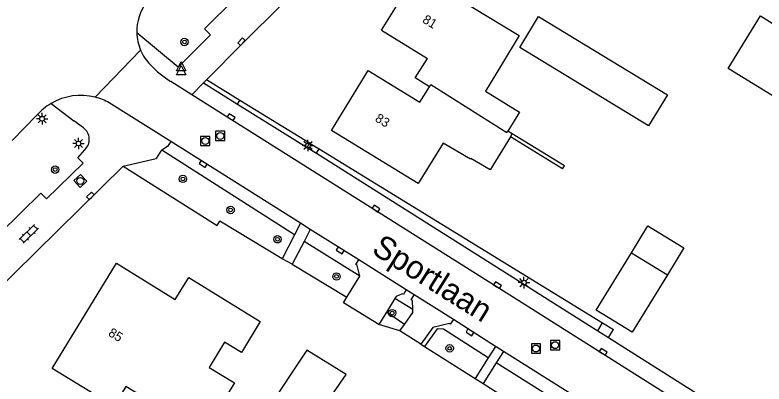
# Model space of a CAD drawing. Extents: x 136000 to 141000, y 400494 to 402006.
# Drawn here: x 138008.3 to 138089.2, y 401845.5 to 401885.4 of the extents above; entities that cross this region are included whole.
import ezdxf

# ---------------------------------------------------------------- set-up
doc = ezdxf.new("R2010")
doc.units = 0
for name, color, linetype in [('gg-afsc-erfafscheiding', 7, 'Continuous'), ('gg-afsc-muur', 7, 'Continuous'), ('gg-anno-huisnummerreeks BGT', 7, 'Continuous'), ('gg-anno-openbare ruimte label', 7, 'Continuous'), ('gg-bbg-bijgebouw', 7, 'Continuous'), ('gg-bbg-gedigitaliseerde bebouwing', 7, 'Continuous'), ('gg-bbg-gedigitaliseerde bijgebouw', 7, 'Continuous'), ('gg-bbg-hoofdgebouw', 7, 'Continuous'), ('gg-bbg-luifel en loopbrug', 7, 'Continuous'), ('gg-bbg-tussenscheiding', 7, 'Continuous'), ('gg-knt-verharding', 7, 'Continuous'), ('gg-knt-verharding nz', 7, 'Continuous'), ('gt-grn-groengrens', 7, 'Continuous'), ('gt-grn-vlakafsluiter', 7, 'Continuous'), ('gt-grn-weggrens', 7, 'Continuous'), ('gt-symb-boom', 7, 'Continuous'), ('gt-symb-klinker verharding', 7, 'Continuous'), ('gt-symb-kolk', 7, 'Continuous'), ('gt-symb-lichtmast', 7, 'Continuous'), ('gt-symb-rioolschacht', 7, 'Continuous'), ('gt-symb-waterafsluiter', 7, 'Continuous')]:
    doc.layers.add(name, color=color, linetype=linetype)

# ---------------------------------------------------------------- blocks, each defined once
blk = doc.blocks.new('gt0-KOLK')
at = {"layer": 'gt-symb-kolk'}
blk.add_lwpolyline([(0, 0), (0.375, 0), (0.375, 0.4), (-0.375, 0.4), (-0.375, 0), (0, 0)], dxfattribs=at)
blk = doc.blocks.new('gt0-BOOM')
at = {"layer": 'gt-symb-boom'}
for radius in [0.4, 0.2]:
    blk.add_circle((0, 0), radius, dxfattribs=at)
blk = doc.blocks.new('gt0-LMAST')
at = {"layer": 'gt-symb-lichtmast'}
for p, q in [((-0.182, 0.173), (-0.447, 0.438)), ((-0.005, 0.246), (-0.005, 0.621)), ((0.172, 0.173), (0.437, 0.438)), ((-0.255, -0.004), (-0.63, -0.004)), ((-0.182, -0.181), (-0.447, -0.446)), ((-0.005, -0.254), (-0.005, -0.629)), ((0.437, -0.446), (0.172, -0.181)), ((0.245, -0.004), (0.62, -0.004))]:
    blk.add_line(p, q, dxfattribs=at)
blk.add_circle((-0.005, -0.004), 0.25, dxfattribs=at)
blk = doc.blocks.new('gt0-RS')
at = {"layer": 'gt-symb-rioolschacht'}
blk.add_lwpolyline([(-0.5, -0.5), (0.5, -0.5), (0.5, 0.5), (-0.5, 0.5)], close=True, dxfattribs=at)
blk.add_circle((0, 0), 0.375, dxfattribs=at)
blk = doc.blocks.new('gt0-WAFSL')
at = {"layer": 'gt-symb-waterafsluiter'}
for p, q in [((-0.5, -0.333), (0, 0.667)), ((0, 0.667), (0.5, -0.333)), ((0.5, -0.333), (-0.5, -0.333))]:
    blk.add_line(p, q, dxfattribs=at)
blk = doc.blocks.new('gt0-KL1')
at = {"layer": 'gt-symb-klinker verharding'}
for p, q in [((-1.15, 0.3), (1.15, 0.3)), ((-1, -0.3), (-1, 0.3)), ((-0.5, 0.3), (-0.5, 0.45)), ((0, -0.3), (0, 0.3)), ((0.5, 0.3), (0.5, 0.45)), ((1, -0.3), (1, 0.3)), ((-1.15, -0.3), (1.15, -0.3)), ((-0.5, -0.45), (-0.5, -0.3)), ((0.5, -0.45), (0.5, -0.3))]:
    blk.add_line(p, q, dxfattribs=at)

msp = doc.modelspace()

# ---------------------------------------------------------------- linework, layer by layer
at = {"layer": 'gg-afsc-erfafscheiding'}
msp.add_lwpolyline([(138020.002, 401869.043), (138030.141, 401862.652), (138030.431, 401863.121)], dxfattribs=at)
at = {"layer": 'gg-afsc-muur'}
msp.add_line((138067.445, 401868.777), (138061.807, 401872.221), dxfattribs=at)
msp.add_lwpolyline([(138067.445, 401868.777), (138067.643, 401869.101), (138062.005, 401872.545)], dxfattribs=at)
at = {"layer": 'gg-bbg-bijgebouw'}
msp.add_lwpolyline([(138035.532, 401842.728), (138039.657, 401840.14), (138044.084, 401846.537), (138039.81, 401849.18), (138035.532, 401842.728)], dxfattribs=at)
at = {"layer": 'gg-bbg-gedigitaliseerde bebouwing'}
for p, q in [((138060.864, 401880.004), (138059.131, 401877.155)), ((138062.005, 401872.545), (138061.519, 401872.842)), ((138061.807, 401872.221), (138062.005, 401872.545))]:
    msp.add_line(p, q, dxfattribs=at)
for points in [[(138052.741, 401889.25), (138062.769, 401883.18), (138060.864, 401880.004)], [(138059.131, 401877.155), (138062.786, 401874.874), (138061.519, 401872.842)], [(138032.017, 401845.64), (138028.627, 401840.156), (138026.329, 401841.577), (138020.278, 401845.244), (138018.999, 401843.135), (138012.331, 401847.19)]]:
    msp.add_lwpolyline(points, dxfattribs=at)
at = {"layer": 'gg-bbg-gedigitaliseerde bijgebouw'}
for p, q in [((138071.082, 401853.487), (138074.882, 401859.705)), ((138074.882, 401859.705), (138078.778, 401857.324))]:
    msp.add_line(p, q, dxfattribs=at)
for points in [[(138062.817, 401881.882), (138064.852, 401885.225), (138078.765, 401876.754), (138076.73, 401873.411), (138062.817, 401881.882)], [(138085.338, 401879.605), (138088.84, 401885.281), (138095.176, 401881.307), (138091.669, 401875.699), (138085.338, 401879.605)], [(138078.778, 401857.324), (138074.979, 401851.106), (138071.082, 401853.487)]]:
    msp.add_lwpolyline(points, dxfattribs=at)
at = {"layer": 'gg-bbg-hoofdgebouw'}
msp.add_line((138047.902, 401883.747), (138052.844, 401880.664), dxfattribs=at)
for points in [[(138047.902, 401883.747), (138050.216, 401887.512), (138051.845, 401886.511), (138053.145, 401888.626), (138052.573, 401888.977), (138052.741, 401889.25)], [(138053.069, 401877.621), (138051.541, 401878.575), (138052.844, 401880.664)], [(138061.807, 401872.221), (138059.622, 401868.645), (138057.529, 401869.866), (138057.496, 401869.82), (138054.542, 401871.551), (138051.866, 401867.174), (138042.492, 401872.886), (138046.444, 401879.379), (138052.034, 401875.962), (138053.069, 401877.621)], [(138012.331, 401847.19), (138019.261, 401858.58), (138025.621, 401854.64), (138027.091, 401857.04), (138034.791, 401852.28)], [(138034.791, 401852.28), (138032.763, 401848.92), (138030.933, 401850.025), (138029.283, 401847.29), (138032.017, 401845.64)]]:
    msp.add_lwpolyline(points, dxfattribs=at)
at = {"layer": 'gg-bbg-luifel en loopbrug'}
msp.add_lwpolyline([(138074.882, 401859.705), (138076.653, 401862.604), (138080.55, 401860.223), (138078.778, 401857.324)], dxfattribs=at)
at = {"layer": 'gg-bbg-tussenscheiding'}
msp.add_lwpolyline([(138053.069, 401877.621), (138053.218, 401877.86), (138061.431, 401872.701), (138061.519, 401872.842)], dxfattribs=at)
at = {"layer": 'gg-knt-verharding'}
for p, q in [((138025.921, 401879.745), (138021.468, 401883.468)), ((138016.98, 401876.502), (138021.876, 401881.581)), ((138028.989, 401878.363), (138028.668, 401878.035)), ((138027.419, 401876.763), (138025.149, 401878.194)), ((138028.668, 401878.035), (138032.335, 401875.751)), ((138012.208, 401875.822), (138014.667, 401873.954)), ((138025.146, 401871.724), (138018.494, 401875.9)), ((138032.335, 401875.751), (138032.585, 401876.158)), ((138032.335, 401875.751), (138039.849, 401871.071)), ((138008.003, 401871.833), (138010.68, 401874.563)), ((138015.689, 401873.178), (138014.667, 401873.954)), ((138039.146, 401862.883), (138025.146, 401871.724)), ((138039.849, 401871.071), (138040.131, 401871.53)), ((138040.855, 401870.443), (138041.141, 401870.91)), ((138040.855, 401870.443), (138071.252, 401851.264)), ((138020.002, 401869.043), (138023.55, 401869.882)), ((138039.146, 401862.883), (138038.506, 401861.643)), ((138040.198, 401862.221), (138039.531, 401860.931)), ((138045.43, 401858.943), (138040.198, 401862.221)), ((138038.506, 401861.643), (138037.155, 401859.025)), ((138039.531, 401860.931), (138038.253, 401858.459)), ((138038.253, 401858.459), (138037.155, 401859.025)), ((138044.15, 401854.892), (138045.535, 401857.167)), ((138051.421, 401855.144), (138050.571, 401855.679)), ((138043.781, 401854.287), (138044.15, 401854.892)), ((138049.344, 401854.765), (138048.423, 401853.266)), ((138048.423, 401853.266), (138047.607, 401851.937)), ((138060.203, 401849.588), (138055.656, 401852.478)), ((138049.859, 401851.266), (138050.361, 401851.967)), ((138071.252, 401851.264), (138071.776, 401852.122)), ((138072.411, 401850.543), (138072.948, 401851.404)), ((138072.411, 401850.543), (138097.981, 401834.396)), ((138060.203, 401849.588), (138059.415, 401848.345)), ((138060.266, 401849.548), (138060.203, 401849.588)), ((138059.415, 401848.345), (138058.003, 401846.117)), ((138061.083, 401849.047), (138060.285, 401847.793)), ((138073.388, 401841.293), (138061.083, 401849.047)), ((138060.285, 401847.793), (138058.871, 401845.568))]:
    msp.add_line(p, q, dxfattribs=at)
for points in [[(138107.148, 401949.113), (138102.472, 401951.986), (138092.253, 401941.78), (138041.407, 401890.807), (138032.909, 401882.354), (138028.989, 401878.363)], [(138069.487, 401924.656), (138070.066, 401924.01), (138066.904, 401920.788), (138066.261, 401921.44), (138061.177, 401916.357), (138061.806, 401915.697), (138058.533, 401912.433), (138057.898, 401913.022), (138052.608, 401907.803), (138053.225, 401907.129), (138050.127, 401904.026), (138049.486, 401904.639), (138044.622, 401899.748), (138045.22, 401899.111), (138041.69, 401895.579), (138041.074, 401896.209), (138035.63, 401890.747), (138036.265, 401890.112), (138032.727, 401886.557), (138032.086, 401887.197), (138028.784, 401883.9), (138029.408, 401883.232), (138025.921, 401879.745)], [(138090.113, 401837.205), (138061.341, 401855.384), (138027.419, 401876.763)], [(138025.146, 401871.724), (138024.794, 401871.16), (138024.176, 401870.785)], [(137993.98, 401849.373), (137994.602, 401848.707), (137997.831, 401851.865), (137997.236, 401852.507), (138002.36, 401857.569), (138002.966, 401856.941), (138007.261, 401861.154), (138006.667, 401861.81), (138011.086, 401866.119), (138011.726, 401865.513), (138015.663, 401869.388), (138015.084, 401869.969), (138015.852, 401870.833)], [(138024.176, 401870.785), (138024.092, 401870.734), (138023.55, 401869.882)], [(137932.851, 401783.862), (137933.76, 401784.767), (137934.015, 401784.527), (137961.351, 401811.623), (137981.568, 401831.695), (137981.799, 401831.48), (137984.14, 401833.81), (138005.833, 401855.156), (138020.002, 401869.043)], [(138045.535, 401857.167), (138045.246, 401858.316), (138045.11, 401858.423), (138045.43, 401858.943)], [(138050.571, 401855.679), (138050.265, 401855.181), (138050.132, 401855.252), (138049.481, 401854.989), (138049.344, 401854.765)], [(138051.266, 401853.584), (138051.224, 401854.534), (138051.105, 401854.632), (138051.421, 401855.144)], [(138050.361, 401851.967), (138051.281, 401853.252), (138051.266, 401853.584)], [(138055.656, 401852.478), (138055.32, 401851.98), (138055.232, 401852.048), (138053.423, 401851.643), (138052.155, 401849.815)]]:
    msp.add_lwpolyline(points, dxfattribs=at)
for centre, radius, start, end in [((138026.736, 401883.624), 5.27, 143.56312, 181.69309), ((138026.626, 401883.596), 5.159, 181.4166, 202.98434), ((138026.764, 401883.642), 5.305, 202.86185, 223.65509), ((138032.349, 401889.433), 13.347, 225.08884, 237.35306), ((138015.42, 401870.367), 6.33, 75.73197, 120.48789), ((138015.389, 401870.405), 6.282, 120.42044, 138.55338), ((138015.414, 401870.358), 6.34, 60.93407, 75.6982), ((138014.822, 401871.94), 1.512, 312.94768, 55.00474)]:
    msp.add_arc(centre, radius, start, end, dxfattribs=at)
at = {"layer": 'gg-knt-verharding nz'}
for p, q in [((138039.849, 401871.071), (138040.855, 401870.443)), ((138040.198, 401862.221), (138039.146, 401862.883)), ((138050.571, 401855.679), (138045.43, 401858.943)), ((138055.656, 401852.478), (138051.421, 401855.144)), ((138071.252, 401851.264), (138072.411, 401850.543)), ((138061.083, 401849.047), (138060.266, 401849.548))]:
    msp.add_line(p, q, dxfattribs=at)
at = {"layer": 'gt-grn-groengrens'}
for p, q in [((138038.506, 401861.643), (138024.176, 401870.785)), ((138037.155, 401859.025), (138030.431, 401863.121)), ((138045.535, 401857.167), (138039.531, 401860.931)), ((138038.253, 401858.459), (138044.15, 401854.892)), ((138051.266, 401853.584), (138049.344, 401854.765)), ((138050.361, 401851.967), (138048.423, 401853.266)), ((138049.859, 401851.266), (138047.607, 401851.937)), ((138071.178, 401840.999), (138060.285, 401847.793))]:
    msp.add_line(p, q, dxfattribs=at)
msp.add_lwpolyline([(138059.415, 401848.345), (138054.584, 401851.449), (138053.917, 401851.481), (138052.531, 401849.577)], dxfattribs=at)
at = {"layer": 'gt-grn-vlakafsluiter'}
for p, q in [((138032.585, 401876.158), (138028.989, 401878.363)), ((138040.131, 401871.53), (138032.585, 401876.158)), ((138040.131, 401871.53), (138041.141, 401870.91)), ((138041.141, 401870.91), (138071.776, 401852.122)), ((138047.607, 401851.937), (138043.781, 401854.287)), ((138071.776, 401852.122), (138072.948, 401851.404)), ((138052.155, 401849.815), (138049.859, 401851.266)), ((138052.155, 401849.815), (138052.531, 401849.577)), ((138052.531, 401849.577), (138058.003, 401846.117)), ((138058.003, 401846.117), (138058.871, 401845.568)), ((138058.871, 401845.568), (138070.859, 401837.975))]:
    msp.add_line(p, q, dxfattribs=at)
at = {"layer": 'gt-grn-weggrens'}
msp.add_line((138028.668, 401878.035), (138027.419, 401876.763), dxfattribs=at)

# ---------------------------------------------------------------- block references
at = {"layer": 'gt-symb-boom'}
for p in [(138026.607, 401882.465), (138012.643, 401868.677), (138026.442, 401867.674), (138031.593, 401864.32), (138036.661, 401861.154), (138043.031, 401857.139), (138049.044, 401853.181), (138055.254, 401849.375)]:
    msp.add_blockref('gt0-BOOM', p, dxfattribs=at)
at = {"layer": 'gt-symb-klinker verharding', "rotation": -135.1620809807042}
msp.add_blockref('gt0-KL1', (138009.8, 401861.742), dxfattribs=at)
at = {"layer": 'gt-symb-kolk'}
for p, rotation in [((138032.909, 401882.354), 45.525006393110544), ((138031.539, 401874.167), -32.22608609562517), ((138028.73, 401869.46), 147.72686946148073), ((138016.589, 401865.7), 44.40087266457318), ((138047.194, 401864.3), -32.22608609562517), ((138043.536, 401860.13), 147.9373047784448), ((138060.311, 401856.033), -32.22608609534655), ((138057.549, 401851.275), 147.55665874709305), ((138071.725, 401848.823), -32.28426335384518)]:
    msp.add_blockref('gt0-KOLK', p, dxfattribs=dict(at, rotation=rotation))
at = {"layer": 'gt-symb-lichtmast'}
for p in [(138011.242, 401874.173), (138015.172, 401871.503), (138039.956, 401871.283), (138063.278, 401856.475)]:
    msp.add_blockref('gt0-LMAST', p, dxfattribs=at)
at = {"layer": 'gt-symb-rioolschacht'}
for p in [(138030.478, 401872.315), (138028.857, 401871.773), (138066.635, 401849.719), (138064.576, 401849.356)]:
    msp.add_blockref('gt0-RS', p, dxfattribs=at)
at = {"layer": 'gt-symb-rioolschacht', "rotation": 42.68840834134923}
msp.add_blockref('gt0-RS', (138015.364, 401867.46), dxfattribs=at)
at = {"layer": 'gt-symb-waterafsluiter'}
for p in [(138026.245, 401879.677), (138026.264, 401879.24)]:
    msp.add_blockref('gt0-WAFSL', p, dxfattribs=at)

# ---------------------------------------------------------------- texts
at = {"layer": 'gg-anno-huisnummerreeks BGT'}
for s, rotation, p in [('81', 328.4, (138052.228, 401884.632)), ('83', 328.7, (138047.113, 401873.958)), ('85', 328.7, (138018.298, 401850.798))]:
    msp.add_text(s, height=1, rotation=rotation, dxfattribs=at).set_placement(p)
at = {"layer": 'gg-anno-openbare ruimte label'}
msp.add_text('Sportlaan', height=2.5, rotation=327.9, dxfattribs=at).set_placement((138046.702, 401859.712))

doc.saveas('drawing.dxf')
